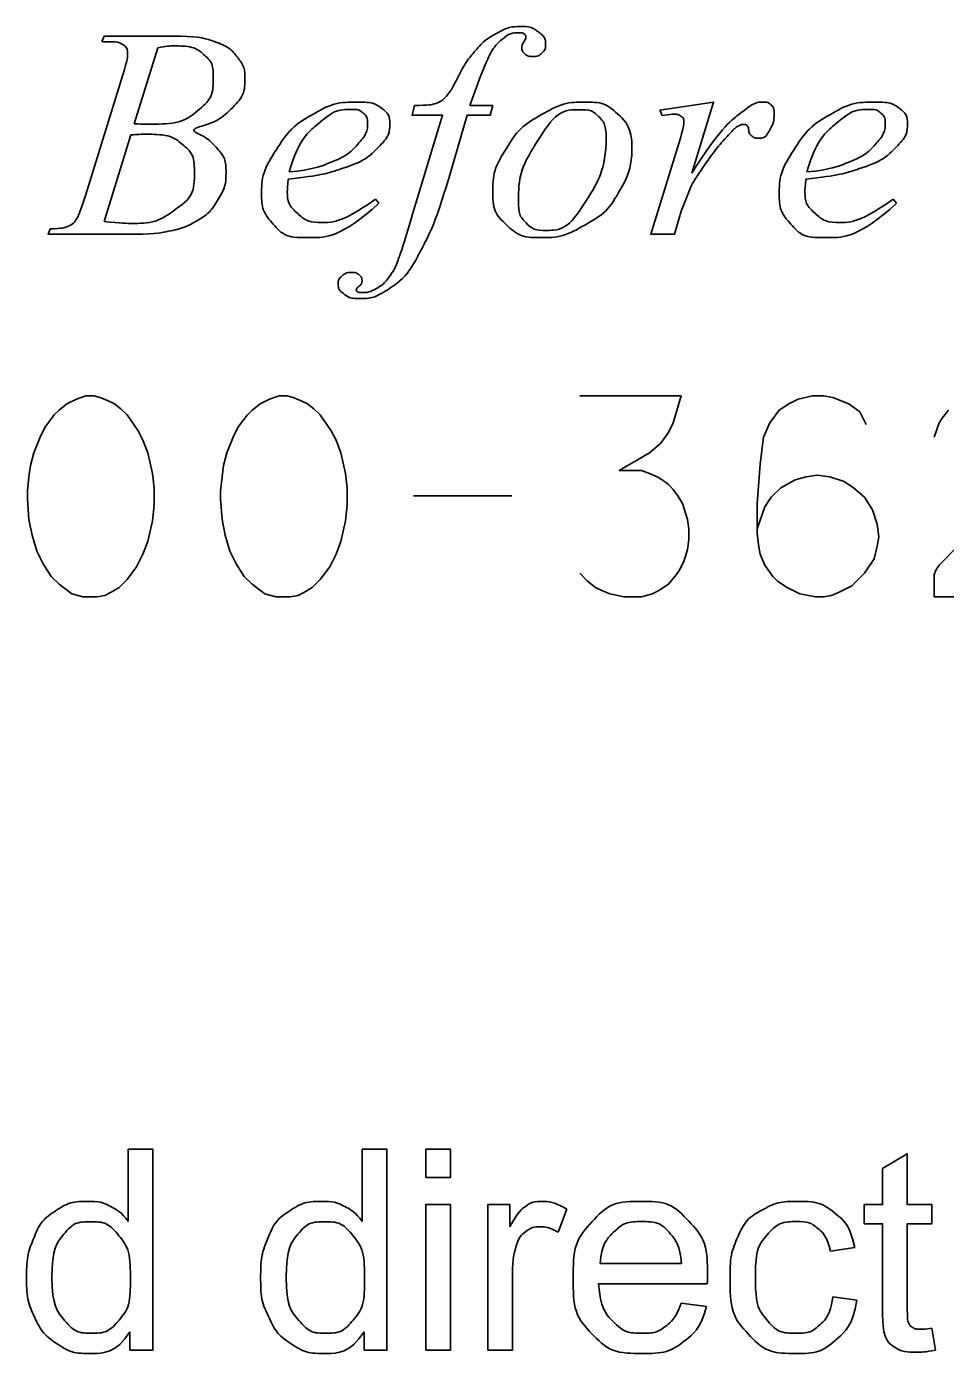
# Model space of a CAD drawing. Extents: x -97 to 34, y -21 to 22.
# Drawn here: x -93.49 to -92.85, y -18.943 to -18.019 of the extents above; entities that cross this region are included whole.
import ezdxf

# ---------------------------------------------------------------- set-up
doc = ezdxf.new("R2010")
doc.units = 0
doc.layers.add('SH_Data', color=7, linetype='Continuous')

msp = doc.modelspace()

# ---------------------------------------------------------------- linework, layer by layer
at = {"layer": 'SH_Data'}
msp.add_line((-93.22012, -18.34551), (-93.15178, -18.34551), dxfattribs=at)
for points in [[(-93.4372, -18.02913), (-93.43567, -18.02541), (-93.38244, -18.02541)], [(-93.39832, -18.03339), (-93.4147, -18.08649)], [(-93.44846, -18.13578), (-93.42267, -18.05223)], [(-93.22088, -18.14943), (-93.19996, -18.08041), (-93.22114, -18.08041), (-93.21957, -18.07364)], [(-93.16482, -18.07364), (-93.16678, -18.08041), (-93.18282, -18.08041), (-93.1959, -18.12526)], [(-93.18087, -18.07364), (-93.16482, -18.07364)], [(-93.04851, -18.07691), (-93.01113, -18.07128), (-93.02635, -18.12072)], [(-93.04709, -18.08063), (-93.04851, -18.07691)], [(-93.41707, -18.09416), (-93.43566, -18.15438)], [(-93.03476, -18.15053), (-93.0383, -18.16335), (-93.05496, -18.16335), (-93.03544, -18.10013)], [(-93.24663, -18.13885), (-93.24436, -18.14181)], [(-92.88611, -18.13885), (-92.88384, -18.14181)], [(-93.42041, -18.16335), (-93.47467, -18.16335), (-93.47325, -18.15964)], [(-93.44499, -18.27606), (-93.44279, -18.27606), (-93.43838, -18.27717), (-93.43288, -18.27937), (-93.42847, -18.28158), (-93.42406, -18.28489), (-93.41965, -18.2893), (-93.41192, -18.30033), (-93.40863, -18.30694), (-93.40531, -18.31576), (-93.40201, -18.33008), (-93.4009, -18.34001), (-93.4009, -18.34772), (-93.4009, -18.35213), (-93.40201, -18.36315), (-93.40531, -18.37749), (-93.40863, -18.38631), (-93.41304, -18.39512), (-93.41965, -18.40394), (-93.42515, -18.40945), (-93.43067, -18.41276), (-93.43508, -18.41497), (-93.44058, -18.41606), (-93.45051, -18.41606), (-93.45822, -18.41385), (-93.46704, -18.40724), (-93.47256, -18.40174), (-93.47806, -18.39292), (-93.48247, -18.3841), (-93.48579, -18.37308), (-93.48799, -18.36206), (-93.48908, -18.34772), (-93.48908, -18.34221), (-93.48799, -18.33229), (-93.48688, -18.32458), (-93.48468, -18.31576), (-93.48027, -18.30474), (-93.47697, -18.29812), (-93.47365, -18.29371), (-93.47035, -18.2893), (-93.46704, -18.28599), (-93.46154, -18.28158), (-93.45492, -18.27828), (-93.44831, -18.27606), (-93.44499, -18.27606)], [(-93.31051, -18.27606), (-93.30831, -18.27606), (-93.3039, -18.27717), (-93.2984, -18.27937), (-93.29399, -18.28158), (-93.28958, -18.28489), (-93.28517, -18.2893), (-93.27744, -18.30033), (-93.27415, -18.30694), (-93.27083, -18.31576), (-93.26753, -18.33008), (-93.26642, -18.34001), (-93.26642, -18.34772), (-93.26642, -18.35213), (-93.26753, -18.36315), (-93.27083, -18.37749), (-93.27415, -18.38631), (-93.27856, -18.39512), (-93.28517, -18.40394), (-93.29067, -18.40945), (-93.29619, -18.41276), (-93.3006, -18.41497), (-93.3061, -18.41606), (-93.31603, -18.41606), (-93.32374, -18.41385), (-93.33256, -18.40724), (-93.33808, -18.40174), (-93.34358, -18.39292), (-93.34799, -18.3841), (-93.35131, -18.37308), (-93.35351, -18.36206), (-93.3546, -18.34772), (-93.3546, -18.34221), (-93.35351, -18.33229), (-93.3524, -18.32458), (-93.3502, -18.31576), (-93.34579, -18.30474), (-93.34249, -18.29812), (-93.33917, -18.29371), (-93.33587, -18.2893), (-93.33256, -18.28599), (-93.32706, -18.28158), (-93.32044, -18.27828), (-93.31383, -18.27606), (-93.31051, -18.27606)], [(-93.10439, -18.27606), (-93.03385, -18.27606), (-93.03937, -18.29481), (-93.04266, -18.30142), (-93.04818, -18.30915), (-93.05589, -18.31576), (-93.07684, -18.32788), (-93.06141, -18.32788), (-93.05589, -18.33008), (-93.05039, -18.33229), (-93.04707, -18.33449), (-93.04266, -18.33781), (-93.03937, -18.3411), (-93.03605, -18.34551), (-93.03275, -18.35103), (-93.02944, -18.36206), (-93.02834, -18.36867), (-93.02834, -18.37638), (-93.02944, -18.38299), (-93.03164, -18.39072), (-93.03496, -18.39733), (-93.03716, -18.40063), (-93.04266, -18.40724), (-93.04928, -18.41165), (-93.05369, -18.41385), (-93.06141, -18.41606), (-93.07353, -18.41606), (-93.08346, -18.41385), (-93.08896, -18.41165), (-93.09337, -18.40945), (-93.09889, -18.40504), (-93.10439, -18.39953)], [(-92.90489, -18.29592), (-92.90929, -18.2871), (-92.917, -18.28158), (-92.92803, -18.27717), (-92.93464, -18.27606), (-92.94236, -18.27606), (-92.95228, -18.27828), (-92.95889, -18.28158), (-92.9655, -18.28599), (-92.97212, -18.29481), (-92.97653, -18.30474), (-92.97873, -18.32347), (-92.98094, -18.35103), (-92.98094, -18.37197), (-92.97984, -18.37969), (-92.97873, -18.38631), (-92.97543, -18.39401), (-92.96991, -18.40174), (-92.96661, -18.40504), (-92.96, -18.40945), (-92.95118, -18.41385), (-92.94016, -18.41606), (-92.93464, -18.41606), (-92.92914, -18.41497), (-92.92362, -18.41276), (-92.9148, -18.40835), (-92.90598, -18.39953), (-92.89937, -18.3896), (-92.89716, -18.38079), (-92.89607, -18.37417), (-92.89716, -18.36535), (-92.90048, -18.35544), (-92.90598, -18.34662), (-92.9137, -18.34001), (-92.92032, -18.3356), (-92.93023, -18.33229), (-92.93905, -18.33119), (-92.94677, -18.33229), (-92.95448, -18.33449), (-92.96441, -18.34001), (-92.97102, -18.34662), (-92.97543, -18.35324), (-92.98094, -18.36867)], [(-92.85748, -18.30474), (-92.85418, -18.29481), (-92.85198, -18.29151), (-92.84757, -18.28599)], [(-92.79025, -18.32899), (-92.85418, -18.39401), (-92.85638, -18.39733), (-92.85748, -18.40063), (-92.85748, -18.40283), (-92.85748, -18.41606), (-92.78252, -18.41606)], [(-93.41893, -18.85111), (-93.41893, -18.80092), (-93.40175, -18.80092), (-93.40175, -18.94092), (-93.41765, -18.94092)], [(-93.25588, -18.85111), (-93.25588, -18.80092), (-93.2387, -18.80092), (-93.2387, -18.94092), (-93.2546, -18.94092)], [(-93.2116, -18.82066), (-93.2116, -18.80092), (-93.19442, -18.80092), (-93.19442, -18.82066), (-93.2116, -18.82066)], [(-92.8935, -18.91122), (-92.8935, -18.85278), (-92.9062, -18.85278), (-92.9062, -18.83944), (-92.8935, -18.83944), (-92.8935, -18.81432), (-92.87632, -18.80401), (-92.87632, -18.83944), (-92.85914, -18.83944), (-92.85914, -18.85278), (-92.87632, -18.85278), (-92.87632, -18.91223)], [(-93.2116, -18.94092), (-93.2116, -18.83944), (-93.19442, -18.83944), (-93.19442, -18.94092), (-93.2116, -18.94092)], [(-93.16849, -18.94092), (-93.16849, -18.83944), (-93.15301, -18.83944), (-93.15301, -18.85482)], [(-93.11342, -18.84269), (-93.11944, -18.8586)], [(-92.91292, -18.86932), (-92.92967, -18.87188)], [(-93.15131, -18.88779), (-93.15131, -18.94092), (-93.16849, -18.94092)], [(-93.09027, -18.88052), (-93.03361, -18.88052)], [(-93.01556, -18.89461), (-93.09123, -18.89461)], [(-92.92818, -18.90379), (-92.91132, -18.90603)], [(-93.0338, -18.90816), (-93.01604, -18.9104)], [(-93.41765, -18.94092), (-93.41765, -18.92812)], [(-93.2546, -18.94092), (-93.2546, -18.92812)], [(-92.85914, -18.9256), (-92.85669, -18.94078)]]:
    msp.add_lwpolyline(points, dxfattribs=at)
for points in [[(-93.21957, -18.07364), (-93.20947, -18.07364), (-93.20545, -18.07247), (-93.20144, -18.0713), (-93.19809, -18.068), (-93.19474, -18.0647), (-93.19012, -18.05565), (-93.18392, -18.04345), (-93.17825, -18.03674), (-93.17048, -18.02769), (-93.16192, -18.02317), (-93.15336, -18.01864), (-93.1458, -18.01864), (-93.13782, -18.01864), (-93.13298, -18.02256), (-93.12815, -18.02648), (-93.12815, -18.03105), (-93.12815, -18.03461), (-93.13066, -18.03705), (-93.13317, -18.03949), (-93.13709, -18.03949), (-93.14047, -18.03949), (-93.1426, -18.03767), (-93.14473, -18.03584), (-93.14473, -18.03329), (-93.14473, -18.03167), (-93.14333, -18.02928), (-93.14194, -18.02689), (-93.14194, -18.02608), (-93.14194, -18.02466), (-93.14284, -18.02394), (-93.14414, -18.02293), (-93.14664, -18.02293), (-93.15294, -18.02293), (-93.15794, -18.02712), (-93.16464, -18.03267), (-93.16993, -18.0445), (-93.17263, -18.05068), (-93.18087, -18.07364)], [(-93.38244, -18.02541), (-93.36902, -18.02541), (-93.35852, -18.02927), (-93.34802, -18.03313), (-93.34279, -18.04004), (-93.33757, -18.04696), (-93.33757, -18.05468), (-93.33757, -18.06657), (-93.34732, -18.07618), (-93.35708, -18.08578), (-93.37913, -18.09036), (-93.36453, -18.09504), (-93.35764, -18.10278), (-93.35076, -18.11051), (-93.35076, -18.11978), (-93.35076, -18.13006), (-93.35643, -18.13943), (-93.36211, -18.1488), (-93.37101, -18.15399), (-93.37991, -18.15918), (-93.39246, -18.16162), (-93.40142, -18.16335), (-93.42041, -18.16335)], [(-93.42267, -18.05223), (-93.41929, -18.04164), (-93.41929, -18.03737), (-93.41929, -18.0336), (-93.42229, -18.03142), (-93.42529, -18.02923), (-93.4337, -18.02923), (-93.43556, -18.02923), (-93.4372, -18.02913)], [(-93.4147, -18.08649), (-93.40761, -18.0866), (-93.40444, -18.0866), (-93.38174, -18.0866), (-93.37067, -18.0774), (-93.35959, -18.06819), (-93.35959, -18.05435), (-93.35959, -18.04387), (-93.36641, -18.03802), (-93.37323, -18.03217), (-93.3882, -18.03217), (-93.39216, -18.03217), (-93.39832, -18.03339)], [(-93.24436, -18.14181), (-93.27028, -18.16572), (-93.2938, -18.16572), (-93.30977, -18.16572), (-93.31786, -18.15637), (-93.32596, -18.14702), (-93.32596, -18.13573), (-93.32596, -18.12058), (-93.3159, -18.10472), (-93.30585, -18.08886), (-93.29066, -18.08007), (-93.27547, -18.07128), (-93.2594, -18.07128), (-93.24782, -18.07128), (-93.24225, -18.07565), (-93.23667, -18.08001), (-93.23667, -18.08601), (-93.23667, -18.09444), (-93.244, -18.10216), (-93.25367, -18.11222), (-93.27245, -18.11842), (-93.28489, -18.12259), (-93.30745, -18.12492)], [(-93.06802, -18.1031), (-93.06802, -18.11835), (-93.07671, -18.13329), (-93.08539, -18.14823), (-93.10091, -18.15698), (-93.11642, -18.16572), (-93.13106, -18.16572), (-93.14603, -18.16572), (-93.15548, -18.15683), (-93.16493, -18.14793), (-93.16493, -18.1338), (-93.16493, -18.11885), (-93.1557, -18.10381), (-93.14647, -18.08876), (-93.13101, -18.08002), (-93.11555, -18.07128), (-93.10113, -18.07128), (-93.08671, -18.07128), (-93.07737, -18.08012), (-93.06802, -18.08897), (-93.06802, -18.1031)], [(-93.02635, -18.12072), (-93.00711, -18.0903), (-92.99138, -18.07819), (-92.98248, -18.07128), (-92.97687, -18.07128), (-92.97324, -18.07128), (-92.97115, -18.07326), (-92.96906, -18.07524), (-92.96906, -18.07901), (-92.96906, -18.08573), (-92.97277, -18.09183), (-92.97539, -18.09641), (-92.9803, -18.09641), (-92.98281, -18.09641), (-92.98461, -18.09488), (-92.98642, -18.09335), (-92.98685, -18.09019), (-92.98707, -18.08826), (-92.98783, -18.08764), (-92.98871, -18.08683), (-92.98991, -18.08683), (-92.99176, -18.08683), (-92.9934, -18.08764), (-92.99624, -18.08907), (-93.00202, -18.09558), (-93.01108, -18.10555), (-93.02167, -18.12143), (-93.02625, -18.12815), (-93.02953, -18.13659), (-93.03411, -18.14819), (-93.03476, -18.15053)], [(-92.88384, -18.14181), (-92.90976, -18.16572), (-92.93328, -18.16572), (-92.94924, -18.16572), (-92.95734, -18.15637), (-92.96543, -18.14702), (-92.96543, -18.13573), (-92.96543, -18.12058), (-92.95538, -18.10472), (-92.94532, -18.08886), (-92.93013, -18.08007), (-92.91494, -18.07128), (-92.89888, -18.07128), (-92.8873, -18.07128), (-92.88172, -18.07565), (-92.87615, -18.08001), (-92.87615, -18.08601), (-92.87615, -18.09444), (-92.88348, -18.10216), (-92.89315, -18.11222), (-92.91192, -18.11842), (-92.92437, -18.12259), (-92.94692, -18.12492)], [(-93.30666, -18.11996), (-93.2901, -18.11824), (-93.27969, -18.11407), (-93.26592, -18.10848), (-93.25904, -18.1007), (-93.25216, -18.09292), (-93.25216, -18.08591), (-93.25216, -18.08163), (-93.25512, -18.07899), (-93.25809, -18.07635), (-93.26357, -18.07635), (-93.27499, -18.07635), (-93.2878, -18.08738), (-93.30062, -18.09841), (-93.30666, -18.11996)], [(-93.08593, -18.09609), (-93.08593, -18.08664), (-93.09092, -18.08161), (-93.09591, -18.07657), (-93.10381, -18.07657), (-93.11993, -18.07657), (-93.13348, -18.09797), (-93.14702, -18.11937), (-93.14702, -18.14052), (-93.14702, -18.15018), (-93.14176, -18.15541), (-93.1365, -18.16065), (-93.12849, -18.16065), (-93.11302, -18.16065), (-93.09948, -18.13935), (-93.08593, -18.11805), (-93.08593, -18.09609)], [(-93.03544, -18.10013), (-93.03195, -18.0891), (-93.03195, -18.08441), (-93.03195, -18.08257), (-93.03358, -18.08135), (-93.03575, -18.07972), (-93.03915, -18.07972), (-93.04132, -18.07972), (-93.04709, -18.08063)], [(-92.94614, -18.11996), (-92.92957, -18.11824), (-92.91917, -18.11407), (-92.9054, -18.10848), (-92.89852, -18.1007), (-92.89163, -18.09292), (-92.89163, -18.08591), (-92.89163, -18.08163), (-92.8946, -18.07899), (-92.89757, -18.07635), (-92.90305, -18.07635), (-92.91447, -18.07635), (-92.92728, -18.08738), (-92.9401, -18.09841), (-92.94614, -18.11996)], [(-93.43566, -18.15438), (-93.42366, -18.1558), (-93.41689, -18.1558), (-93.39955, -18.1558), (-93.38616, -18.14623), (-93.37278, -18.13667), (-93.37278, -18.12027), (-93.37278, -18.10775), (-93.38117, -18.10073), (-93.38957, -18.0937), (-93.40828, -18.0937), (-93.41188, -18.0937), (-93.41707, -18.09416)], [(-93.30745, -18.12492), (-93.30805, -18.13001), (-93.30805, -18.13336), (-93.30805, -18.14241), (-93.30104, -18.14877), (-93.29403, -18.15513), (-93.28402, -18.15513), (-93.27601, -18.15513), (-93.26861, -18.15213), (-93.26121, -18.14913), (-93.24663, -18.13885)], [(-93.1959, -18.12526), (-93.20466, -18.15445), (-93.21281, -18.17045), (-93.22438, -18.19302), (-93.2377, -18.20163), (-93.24783, -18.20821), (-93.25796, -18.20821), (-93.26457, -18.20821), (-93.26919, -18.20456), (-93.2726, -18.20202), (-93.2726, -18.19796), (-93.2726, -18.19472), (-93.26982, -18.19234), (-93.26704, -18.18995), (-93.26301, -18.18995), (-93.26006, -18.18995), (-93.25805, -18.19168), (-93.25603, -18.1934), (-93.25603, -18.19563), (-93.25603, -18.19786), (-93.2583, -18.19978), (-93.26002, -18.2012), (-93.26002, -18.20191), (-93.26002, -18.20282), (-93.25926, -18.20333), (-93.25828, -18.20404), (-93.25621, -18.20404), (-93.25153, -18.20404), (-93.24636, -18.2013), (-93.24119, -18.19857), (-93.23716, -18.19315), (-93.23314, -18.18773), (-93.22955, -18.1775), (-93.22793, -18.17324), (-93.22088, -18.14943)], [(-92.94692, -18.12492), (-92.94753, -18.13001), (-92.94753, -18.13336), (-92.94753, -18.14241), (-92.94052, -18.14877), (-92.93351, -18.15513), (-92.9235, -18.15513), (-92.91548, -18.15513), (-92.90808, -18.15213), (-92.90068, -18.14913), (-92.88611, -18.13885)], [(-93.47325, -18.15964), (-93.46473, -18.15943), (-93.46168, -18.15811), (-93.45731, -18.15637), (-93.45545, -18.15352), (-93.45283, -18.14964), (-93.44846, -18.13578)], [(-93.41765, -18.92812), (-93.4273, -18.94316), (-93.44602, -18.94316), (-93.45815, -18.94316), (-93.46833, -18.93648), (-93.4785, -18.9298), (-93.48409, -18.91782), (-93.48967, -18.90584), (-93.48967, -18.89028), (-93.48967, -18.8751), (-93.48462, -18.86274), (-93.47957, -18.85037), (-93.46946, -18.84379), (-93.45935, -18.8372), (-93.44686, -18.8372), (-93.43771, -18.8372), (-93.43056, -18.84106), (-93.42341, -18.84492), (-93.41893, -18.85111)], [(-93.2546, -18.92812), (-93.26425, -18.94316), (-93.28297, -18.94316), (-93.2951, -18.94316), (-93.30528, -18.93648), (-93.31545, -18.9298), (-93.32104, -18.91782), (-93.32663, -18.90584), (-93.32663, -18.89028), (-93.32663, -18.8751), (-93.32157, -18.86274), (-93.31652, -18.85037), (-93.30641, -18.84379), (-93.29631, -18.8372), (-93.28381, -18.8372), (-93.27466, -18.8372), (-93.26751, -18.84106), (-93.26036, -18.84492), (-93.25588, -18.85111)], [(-93.15301, -18.85482), (-93.1471, -18.84406), (-93.14209, -18.84063), (-93.13708, -18.8372), (-93.13107, -18.8372), (-93.12239, -18.8372), (-93.11342, -18.84269)], [(-93.01604, -18.9104), (-93.02024, -18.92597), (-93.0316, -18.93456), (-93.04297, -18.94316), (-93.06063, -18.94316), (-93.08288, -18.94316), (-93.09591, -18.92946), (-93.10894, -18.91576), (-93.10894, -18.89104), (-93.10894, -18.86546), (-93.09577, -18.85133), (-93.08259, -18.8372), (-93.06159, -18.8372), (-93.04125, -18.8372), (-93.02836, -18.85105), (-93.01547, -18.8649), (-93.01547, -18.89002), (-93.01547, -18.89155), (-93.01556, -18.89461)], [(-92.91132, -18.90603), (-92.91409, -18.92345), (-92.9255, -18.93331), (-92.93692, -18.94316), (-92.95354, -18.94316), (-92.97436, -18.94316), (-92.98702, -18.92956), (-92.99967, -18.91595), (-92.99967, -18.89056), (-92.99967, -18.87414), (-92.99423, -18.86183), (-92.98878, -18.84951), (-92.97765, -18.84336), (-92.96652, -18.8372), (-92.95343, -18.8372), (-92.9369, -18.8372), (-92.92639, -18.84556), (-92.91588, -18.85393), (-92.91292, -18.86932)], [(-93.47196, -18.89028), (-93.47196, -18.90977), (-93.46375, -18.91942), (-93.45553, -18.92907), (-93.44436, -18.92907), (-93.43309, -18.92907), (-93.42521, -18.91985), (-93.41733, -18.91063), (-93.41733, -18.89171), (-93.41733, -18.87088), (-93.42535, -18.86114), (-93.43337, -18.85139), (-93.44512, -18.85139), (-93.45658, -18.85139), (-93.46427, -18.86076), (-93.47196, -18.87012), (-93.47196, -18.89028)], [(-93.30891, -18.89028), (-93.30891, -18.90977), (-93.3007, -18.91942), (-93.29248, -18.92907), (-93.28131, -18.92907), (-93.27004, -18.92907), (-93.26216, -18.91985), (-93.25428, -18.91063), (-93.25428, -18.89171), (-93.25428, -18.87088), (-93.2623, -18.86114), (-93.27032, -18.85139), (-93.28207, -18.85139), (-93.29354, -18.85139), (-93.30122, -18.86076), (-93.30891, -18.87012), (-93.30891, -18.89028)], [(-93.11944, -18.8586), (-93.12572, -18.85491), (-93.13199, -18.85491), (-93.1376, -18.85491), (-93.14207, -18.85831), (-93.14653, -18.8617), (-93.14844, -18.86772), (-93.15131, -18.87689), (-93.15131, -18.88779)], [(-93.03361, -18.88052), (-93.03475, -18.86768), (-93.04011, -18.86125), (-93.04832, -18.85129), (-93.06141, -18.85129), (-93.07326, -18.85129), (-93.08134, -18.85924), (-93.08941, -18.8672), (-93.09027, -18.88052)], [(-92.92967, -18.87188), (-92.93206, -18.86163), (-92.93812, -18.85646), (-92.94418, -18.85129), (-92.95277, -18.85129), (-92.96574, -18.85129), (-92.97385, -18.8606), (-92.98196, -18.86992), (-92.98196, -18.89009), (-92.98196, -18.91054), (-92.97413, -18.91981), (-92.9663, -18.92907), (-92.95369, -18.92907), (-92.94356, -18.92907), (-92.93678, -18.92287), (-92.93, -18.91667), (-92.92818, -18.90379)], [(-93.09123, -18.89461), (-93.09027, -18.91132), (-93.08177, -18.9202), (-93.07326, -18.92907), (-93.06056, -18.92907), (-93.0511, -18.92907), (-93.04441, -18.92409), (-93.03772, -18.9191), (-93.0338, -18.90816)], [(-92.85669, -18.94078), (-92.86393, -18.94231), (-92.86966, -18.94231), (-92.879, -18.94231), (-92.88415, -18.93934), (-92.8893, -18.93638), (-92.8914, -18.93155), (-92.8935, -18.92672), (-92.8935, -18.91122)], [(-92.87632, -18.91223), (-92.87632, -18.9196), (-92.87542, -18.92171), (-92.87452, -18.92381), (-92.87248, -18.92506), (-92.87044, -18.9263), (-92.86664, -18.9263), (-92.86379, -18.9263), (-92.85914, -18.9256)]]:
    msp.add_open_spline(points, degree=3, dxfattribs=at)

doc.saveas('drawing.dxf')
